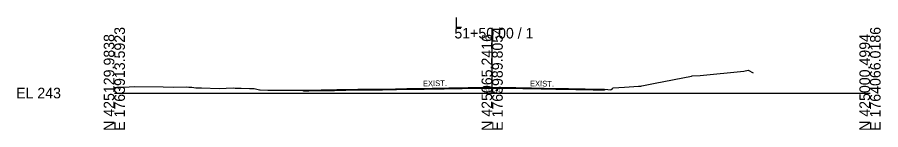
# Model space of a CAD drawing. Extents: x -26 to 3203, y -11010 to 4024.
# Drawn here: x 2974.3 to 3202.8, y -2509.7 to -2480 of the extents above; entities that cross this region are included whole.
import ezdxf

# ---------------------------------------------------------------- set-up
doc = ezdxf.new("R2010")
doc.units = 0
for name, color, linetype in [('Default', 7, 'Continuous'), ('Exist Cross Section Cell', 7, 'Continuous'), ('Exist XS Center Line Elevation Label', 7, 'Continuous'), ('Exist XS Ground Line', 7, 'Continuous'), ('Prop CMT Pvmt Course 1', 7, 'Continuous'), ('Prop XS SE Text', 7, 'Continuous'), ('Scratch_Level_0', 7, 'Continuous')]:
    doc.layers.add(name, color=color, linetype=linetype)

msp = doc.modelspace()

# ---------------------------------------------------------------- linework, layer by layer
at = {"layer": 'Exist Cross Section Cell'}
for p, q in [((3100, -2500), (3100, -2482.76)), ((3000, -2500), (3100, -2500)), ((3100, -2500), (3200, -2500))]:
    msp.add_line(p, q, dxfattribs=at)
at = {"layer": 'Exist XS Ground Line'}
msp.add_lwpolyline([(3000, -2498.49), (3000.62, -2498.42), (3000.77, -2498.42), (3001.42, -2498.42), (3001.59, -2498.42), (3002.32, -2498.4), (3002.56, -2498.4), (3005.23, -2498.3), (3012.94, -2498.31), (3015.69, -2498.47), (3019, -2498.39), (3019.73, -2498.41), (3020.47, -2498.45), (3021.53, -2498.6), (3023.03, -2498.61), (3027.76, -2498.82), (3031.49, -2498.66), (3032.01, -2498.68), (3032.64, -2498.69), (3033.6, -2498.7), (3035.75, -2498.77), (3036.98, -2498.83), (3038.46, -2499.13), (3038.57, -2499.15), (3040.61, -2499.19), (3042.12, -2499.22), (3043.7, -2499.25), (3045.4, -2499.25), (3047.32, -2499.25), (3048.04, -2499.25), (3049.51, -2499.24), (3051.07, -2499.23), (3051.47, -2499.22), (3053.01, -2499.2), (3054.72, -2499.18), (3054.88, -2499.18), (3055.02, -2499.17), (3057.91, -2499.12), (3058.3, -2499.12), (3058.87, -2499.1), (3060.17, -2499.07), (3061.26, -2499.04), (3062.74, -2499.02), (3063.63, -2499.02), (3064.42, -2499.01), (3065.49, -2498.99), (3066.64, -2498.99), (3067.82, -2498.98), (3070.51, -2498.96), (3070.74, -2498.96), (3070.95, -2498.96), (3072.58, -2498.93), (3074.37, -2498.91), (3074.44, -2498.9), (3074.7, -2498.9), (3077.45, -2498.83), (3078.21, -2498.82), (3079.59, -2498.81), (3080.84, -2498.79), (3081.41, -2498.78), (3082.04, -2498.77), (3084.1, -2498.74), (3085.93, -2498.71), (3086.65, -2498.7), (3087.28, -2498.68), (3088.49, -2498.65), (3089.74, -2498.63), (3090.23, -2498.62), (3090.66, -2498.61), (3092.06, -2498.59), (3093.62, -2498.56), (3094.01, -2498.56), (3095.54, -2498.54), (3097.4, -2498.52), (3097.42, -2498.52), (3097.44, -2498.52), (3099.11, -2498.51), (3100.7, -2498.52), (3101.04, -2498.52), (3101.4, -2498.52), (3103.83, -2498.53), (3105.29, -2498.54), (3106.26, -2498.55), (3107.18, -2498.58), (3108.12, -2498.6), (3109.11, -2498.62), (3110.39, -2498.65), (3111.56, -2498.67), (3113.01, -2498.7), (3113.43, -2498.7), (3113.76, -2498.71), (3116.85, -2498.78), (3116.87, -2498.78), (3117.94, -2498.8), (3119.98, -2498.83), (3120.19, -2498.83), (3120.74, -2498.84), (3122.18, -2498.86), (3123.59, -2498.88), (3124.06, -2498.89), (3124.57, -2498.9), (3126.72, -2498.94), (3128.25, -2498.97), (3129.13, -2498.98), (3129.27, -2498.99), (3129.71, -2499.01), (3130.65, -2499.06), (3131.45, -2499.11), (3131.53, -2499.1), (3131.81, -2498.83), (3132.02, -2498.65), (3134.99, -2498.44), (3138.76, -2498.18), (3139.33, -2498.14), (3139.62, -2498.09), (3143.18, -2497.37), (3152.74, -2495.51), (3152.94, -2495.47), (3155.04, -2495.35), (3166.65, -2494.23), (3167.71, -2493.92), (3169.05, -2494.66)], dxfattribs=at)
msp.add_lwpolyline([(3000, -2498.49), (3000.62, -2498.42), (3000.77, -2498.42), (3001.42, -2498.42), (3001.59, -2498.42), (3002.32, -2498.4), (3002.56, -2498.4), (3005.23, -2498.3), (3012.94, -2498.31), (3015.69, -2498.47), (3019, -2498.39), (3019.73, -2498.41), (3020.47, -2498.45), (3021.53, -2498.6), (3023.03, -2498.61), (3027.76, -2498.82), (3031.49, -2498.66), (3032.01, -2498.68), (3032.64, -2498.69), (3033.6, -2498.7), (3035.75, -2498.77), (3036.98, -2498.83), (3038.46, -2499.13), (3038.57, -2499.15), (3040.61, -2499.19), (3042.12, -2499.22), (3043.7, -2499.25), (3045.4, -2499.25), (3047.32, -2499.25), (3048.04, -2499.25), (3049.51, -2499.24), (3051.07, -2499.23), (3051.47, -2499.22), (3053.01, -2499.2), (3054.72, -2499.18), (3054.88, -2499.18), (3055.02, -2499.17), (3057.91, -2499.12), (3058.3, -2499.12), (3058.87, -2499.1), (3060.17, -2499.07), (3061.26, -2499.04), (3062.74, -2499.02), (3063.63, -2499.02), (3064.42, -2499.01), (3065.49, -2498.99), (3066.64, -2498.99), (3067.82, -2498.98), (3070.51, -2498.96), (3070.74, -2498.96), (3070.95, -2498.96), (3072.58, -2498.93), (3074.37, -2498.91), (3074.44, -2498.9), (3074.7, -2498.9), (3077.45, -2498.83), (3078.21, -2498.82), (3079.59, -2498.81), (3080.84, -2498.79), (3081.41, -2498.78), (3082.04, -2498.77), (3084.1, -2498.74), (3085.93, -2498.71), (3086.65, -2498.7), (3087.28, -2498.68), (3088.49, -2498.65), (3089.74, -2498.63), (3090.23, -2498.62), (3090.66, -2498.61), (3092.06, -2498.59), (3093.62, -2498.56), (3094.01, -2498.56), (3095.54, -2498.54), (3097.4, -2498.52), (3097.42, -2498.52), (3097.44, -2498.52), (3099.11, -2498.51), (3100.7, -2498.52), (3101.04, -2498.52), (3101.4, -2498.52), (3103.83, -2498.53), (3105.29, -2498.54), (3106.26, -2498.55), (3107.18, -2498.58), (3108.12, -2498.6), (3109.11, -2498.62), (3110.39, -2498.65), (3111.56, -2498.67), (3113.01, -2498.7), (3113.43, -2498.7), (3113.76, -2498.71), (3116.85, -2498.78), (3116.87, -2498.78), (3117.94, -2498.8), (3119.98, -2498.83), (3120.19, -2498.83), (3120.74, -2498.84), (3122.18, -2498.86), (3123.59, -2498.88), (3124.06, -2498.89), (3124.57, -2498.9), (3126.72, -2498.94), (3128.25, -2498.97), (3129.13, -2498.98), (3129.27, -2498.99), (3129.71, -2499.01), (3130.65, -2499.06), (3131.45, -2499.11), (3131.53, -2499.1), (3131.81, -2498.83), (3132.02, -2498.65), (3134.99, -2498.44), (3138.76, -2498.18), (3139.33, -2498.14), (3139.62, -2498.09), (3143.18, -2497.37), (3152.74, -2495.51), (3152.94, -2495.47), (3155.04, -2495.35), (3166.65, -2494.23), (3167.71, -2493.92), (3169.05, -2494.66)], dxfattribs=at)
msp.add_lwpolyline([(3000, -2498.49), (3000.62, -2498.42), (3000.77, -2498.42), (3001.42, -2498.42), (3001.59, -2498.42), (3002.32, -2498.4), (3002.56, -2498.4), (3005.23, -2498.3), (3012.94, -2498.31), (3015.69, -2498.47), (3019, -2498.39), (3019.73, -2498.41), (3020.47, -2498.45), (3021.53, -2498.6), (3023.03, -2498.61), (3027.76, -2498.82), (3031.49, -2498.66), (3032.01, -2498.68), (3032.64, -2498.69), (3033.6, -2498.7), (3035.75, -2498.77), (3036.98, -2498.83), (3038.46, -2499.13), (3038.57, -2499.15), (3040.61, -2499.19), (3042.12, -2499.22), (3043.7, -2499.25), (3045.4, -2499.25), (3047.32, -2499.25), (3048.04, -2499.25), (3049.51, -2499.24), (3051.07, -2499.23), (3051.47, -2499.22), (3053.01, -2499.2), (3054.72, -2499.18), (3054.88, -2499.18), (3055.02, -2499.17), (3057.91, -2499.12), (3058.3, -2499.12), (3058.87, -2499.1), (3060.17, -2499.07), (3061.26, -2499.04), (3062.74, -2499.02), (3063.63, -2499.02), (3064.42, -2499.01), (3065.49, -2498.99), (3066.64, -2498.99), (3067.82, -2498.98), (3070.51, -2498.96), (3070.74, -2498.96), (3070.95, -2498.96), (3072.58, -2498.93), (3074.37, -2498.91), (3074.44, -2498.9), (3074.7, -2498.9), (3077.45, -2498.83), (3078.21, -2498.82), (3079.59, -2498.81), (3080.84, -2498.79), (3081.41, -2498.78), (3082.04, -2498.77), (3084.1, -2498.74), (3085.93, -2498.71), (3086.65, -2498.7), (3087.28, -2498.68), (3088.49, -2498.65), (3089.74, -2498.63), (3090.23, -2498.62), (3090.66, -2498.61), (3092.06, -2498.59), (3093.62, -2498.56), (3094.01, -2498.56), (3095.54, -2498.54), (3097.4, -2498.52), (3097.42, -2498.52), (3097.44, -2498.52), (3099.11, -2498.51), (3100.7, -2498.52), (3101.04, -2498.52), (3101.4, -2498.52), (3103.83, -2498.53), (3105.29, -2498.54), (3106.26, -2498.55), (3107.18, -2498.58), (3108.12, -2498.6), (3109.11, -2498.62), (3110.39, -2498.65), (3111.56, -2498.67), (3113.01, -2498.7), (3113.43, -2498.7), (3113.76, -2498.71), (3116.85, -2498.78), (3116.87, -2498.78), (3117.94, -2498.8), (3119.98, -2498.83), (3120.19, -2498.83), (3120.74, -2498.84), (3122.18, -2498.86), (3123.59, -2498.88), (3124.06, -2498.89), (3124.57, -2498.9), (3126.72, -2498.94), (3128.25, -2498.97), (3129.13, -2498.98), (3129.27, -2498.99), (3129.71, -2499.01), (3130.65, -2499.06), (3131.45, -2499.11), (3131.53, -2499.1), (3131.81, -2498.83), (3132.02, -2498.65), (3134.99, -2498.44), (3138.76, -2498.18), (3139.33, -2498.14), (3139.62, -2498.09), (3143.18, -2497.37), (3152.74, -2495.51), (3152.94, -2495.47), (3155.04, -2495.35), (3166.65, -2494.23), (3167.71, -2493.92), (3169.05, -2494.66)], dxfattribs=at)
msp.add_lwpolyline([(3000, -2498.49), (3000.62, -2498.42), (3000.77, -2498.42), (3001.42, -2498.42), (3001.59, -2498.42), (3002.32, -2498.4), (3002.56, -2498.4), (3005.23, -2498.3), (3012.94, -2498.31), (3015.69, -2498.47), (3019, -2498.39), (3019.73, -2498.41), (3020.47, -2498.45), (3021.53, -2498.6), (3023.03, -2498.61), (3027.76, -2498.82), (3031.49, -2498.66), (3032.01, -2498.68), (3032.64, -2498.69), (3033.6, -2498.7), (3035.75, -2498.77), (3036.98, -2498.83), (3038.46, -2499.13), (3038.57, -2499.15), (3040.61, -2499.19), (3042.12, -2499.22), (3043.7, -2499.25), (3045.4, -2499.25), (3047.32, -2499.25), (3048.04, -2499.25), (3049.51, -2499.24), (3051.07, -2499.23), (3051.47, -2499.22), (3053.01, -2499.2), (3054.72, -2499.18), (3054.88, -2499.18), (3055.02, -2499.17), (3057.91, -2499.12), (3058.3, -2499.12), (3058.87, -2499.1), (3060.17, -2499.07), (3061.26, -2499.04), (3062.74, -2499.02), (3063.63, -2499.02), (3064.42, -2499.01), (3065.49, -2498.99), (3066.64, -2498.99), (3067.82, -2498.98), (3070.51, -2498.96), (3070.74, -2498.96), (3070.95, -2498.96), (3072.58, -2498.93), (3074.37, -2498.91), (3074.44, -2498.9), (3074.7, -2498.9), (3077.45, -2498.83), (3078.21, -2498.82), (3079.59, -2498.81), (3080.84, -2498.79), (3081.41, -2498.78), (3082.04, -2498.77), (3084.1, -2498.74), (3085.93, -2498.71), (3086.65, -2498.7), (3087.28, -2498.68), (3088.49, -2498.65), (3089.74, -2498.63), (3090.23, -2498.62), (3090.66, -2498.61), (3092.06, -2498.59), (3093.62, -2498.56), (3094.01, -2498.56), (3095.54, -2498.54), (3097.4, -2498.52), (3097.42, -2498.52), (3097.44, -2498.52), (3099.11, -2498.51), (3100.7, -2498.52), (3101.04, -2498.52), (3101.4, -2498.52), (3103.83, -2498.53), (3105.29, -2498.54), (3106.26, -2498.55), (3107.18, -2498.58), (3108.12, -2498.6), (3109.11, -2498.62), (3110.39, -2498.65), (3111.56, -2498.67), (3113.01, -2498.7), (3113.43, -2498.7), (3113.76, -2498.71), (3116.85, -2498.78), (3116.87, -2498.78), (3117.94, -2498.8), (3119.98, -2498.83), (3120.19, -2498.83), (3120.74, -2498.84), (3122.18, -2498.86), (3123.59, -2498.88), (3124.06, -2498.89), (3124.57, -2498.9), (3126.72, -2498.94), (3128.25, -2498.97), (3129.13, -2498.98), (3129.27, -2498.99), (3129.71, -2499.01), (3130.65, -2499.06), (3131.45, -2499.11), (3131.53, -2499.1), (3131.81, -2498.83), (3132.02, -2498.65), (3134.99, -2498.44), (3138.76, -2498.18), (3139.33, -2498.14), (3139.62, -2498.09), (3143.18, -2497.37), (3152.74, -2495.51), (3152.94, -2495.47), (3155.04, -2495.35), (3166.65, -2494.23), (3167.71, -2493.92), (3169.05, -2494.66)], dxfattribs=at)
msp.add_lwpolyline([(3000, -2498.49), (3000.62, -2498.42), (3000.77, -2498.42), (3001.42, -2498.42), (3001.59, -2498.42), (3002.32, -2498.4), (3002.56, -2498.4), (3005.23, -2498.3), (3012.94, -2498.31), (3015.69, -2498.47), (3019, -2498.39), (3019.73, -2498.41), (3020.47, -2498.45), (3021.53, -2498.6), (3023.03, -2498.61), (3027.76, -2498.82), (3031.49, -2498.66), (3032.01, -2498.68), (3032.64, -2498.69), (3033.6, -2498.7), (3035.75, -2498.77), (3036.98, -2498.83), (3038.46, -2499.13), (3038.57, -2499.15), (3040.61, -2499.19), (3042.12, -2499.22), (3043.7, -2499.25), (3045.4, -2499.25), (3047.32, -2499.25), (3048.04, -2499.25), (3049.51, -2499.24), (3051.07, -2499.23), (3051.47, -2499.22), (3053.01, -2499.2), (3054.72, -2499.18), (3054.88, -2499.18), (3055.02, -2499.17), (3057.91, -2499.12), (3058.3, -2499.12), (3058.87, -2499.1), (3060.17, -2499.07), (3061.26, -2499.04), (3062.74, -2499.02), (3063.63, -2499.02), (3064.42, -2499.01), (3065.49, -2498.99), (3066.64, -2498.99), (3067.82, -2498.98), (3070.51, -2498.96), (3070.74, -2498.96), (3070.95, -2498.96), (3072.58, -2498.93), (3074.37, -2498.91), (3074.44, -2498.9), (3074.7, -2498.9), (3077.45, -2498.83), (3078.21, -2498.82), (3079.59, -2498.81), (3080.84, -2498.79), (3081.41, -2498.78), (3082.04, -2498.77), (3084.1, -2498.74), (3085.93, -2498.71), (3086.65, -2498.7), (3087.28, -2498.68), (3088.49, -2498.65), (3089.74, -2498.63), (3090.23, -2498.62), (3090.66, -2498.61), (3092.06, -2498.59), (3093.62, -2498.56), (3094.01, -2498.56), (3095.54, -2498.54), (3097.4, -2498.52), (3097.42, -2498.52), (3097.44, -2498.52), (3099.11, -2498.51), (3100.7, -2498.52), (3101.04, -2498.52), (3101.4, -2498.52), (3103.83, -2498.53), (3105.29, -2498.54), (3106.26, -2498.55), (3107.18, -2498.58), (3108.12, -2498.6), (3109.11, -2498.62), (3110.39, -2498.65), (3111.56, -2498.67), (3113.01, -2498.7), (3113.43, -2498.7), (3113.76, -2498.71), (3116.85, -2498.78), (3116.87, -2498.78), (3117.94, -2498.8), (3119.98, -2498.83), (3120.19, -2498.83), (3120.74, -2498.84), (3122.18, -2498.86), (3123.59, -2498.88), (3124.06, -2498.89), (3124.57, -2498.9), (3126.72, -2498.94), (3128.25, -2498.97), (3129.13, -2498.98), (3129.27, -2498.99), (3129.71, -2499.01), (3130.65, -2499.06), (3131.45, -2499.11), (3131.53, -2499.1), (3131.81, -2498.83), (3132.02, -2498.65), (3134.99, -2498.44), (3138.76, -2498.18), (3139.33, -2498.14), (3139.62, -2498.09), (3143.18, -2497.37), (3152.74, -2495.51), (3152.94, -2495.47), (3155.04, -2495.35), (3166.65, -2494.23), (3167.71, -2493.92), (3169.05, -2494.66)], dxfattribs=at)
at = {"layer": 'Prop CMT Pvmt Course 1'}
for points in [[(3050.02, -2499.23), (3051.07, -2499.23), (3051.47, -2499.22), (3053.01, -2499.2), (3054.72, -2499.18), (3054.88, -2499.18), (3055.02, -2499.17), (3057.91, -2499.12), (3058.3, -2499.12), (3058.87, -2499.1), (3060.17, -2499.07), (3061.26, -2499.04), (3062.74, -2499.02), (3063.63, -2499.02), (3064.42, -2499.01), (3065.49, -2498.99), (3066.64, -2498.99), (3067.82, -2498.98), (3070.51, -2498.96), (3070.74, -2498.96), (3070.95, -2498.96), (3072.58, -2498.93), (3074.37, -2498.91), (3074.44, -2498.9), (3074.7, -2498.9), (3077.45, -2498.83), (3078.21, -2498.82), (3079.59, -2498.81), (3080.84, -2498.79), (3081.41, -2498.78), (3082.04, -2498.77), (3084.1, -2498.74), (3085.93, -2498.71), (3086.65, -2498.7), (3087.28, -2498.68), (3088.49, -2498.65), (3089.74, -2498.63), (3090.23, -2498.62), (3090.66, -2498.61), (3092.06, -2498.59), (3093.62, -2498.56), (3094.01, -2498.56), (3095.54, -2498.54), (3097.4, -2498.52), (3097.42, -2498.52), (3097.44, -2498.52), (3099.11, -2498.51), (3100, -2498.51)], [(3100, -2498.76), (3099.11, -2498.76), (3097.44, -2498.77), (3097.42, -2498.77), (3097.4, -2498.77), (3095.54, -2498.79), (3094.01, -2498.81), (3093.62, -2498.81), (3092.06, -2498.84), (3090.66, -2498.86), (3090.23, -2498.87), (3089.74, -2498.88), (3088.49, -2498.9), (3087.28, -2498.93), (3086.65, -2498.95), (3085.93, -2498.96), (3084.1, -2498.99), (3082.04, -2499.02), (3081.41, -2499.03), (3080.84, -2499.04), (3079.59, -2499.06), (3078.21, -2499.07), (3077.45, -2499.08), (3074.7, -2499.15), (3074.44, -2499.15), (3074.37, -2499.16), (3072.58, -2499.18), (3070.95, -2499.21), (3070.74, -2499.21), (3070.51, -2499.21), (3067.82, -2499.23), (3066.64, -2499.24), (3065.49, -2499.24), (3064.42, -2499.26), (3063.63, -2499.27), (3062.74, -2499.27), (3061.26, -2499.29), (3060.17, -2499.32), (3058.87, -2499.35), (3058.3, -2499.37), (3057.91, -2499.37), (3055.02, -2499.42), (3054.88, -2499.43), (3054.72, -2499.43), (3053.01, -2499.45), (3051.47, -2499.47), (3051.07, -2499.48), (3050.02, -2499.48)], [(3050.02, -2499.48), (3050.02, -2499.23)], [(3100, -2498.51), (3100, -2498.76)], [(3100, -2498.51), (3100.7, -2498.52), (3101.04, -2498.52), (3101.4, -2498.52), (3103.83, -2498.53), (3105.29, -2498.54), (3106.26, -2498.55), (3107.18, -2498.58), (3108.12, -2498.6), (3109.11, -2498.62), (3110.39, -2498.65), (3111.56, -2498.67), (3113.01, -2498.7), (3113.43, -2498.7), (3113.76, -2498.71), (3116.85, -2498.78), (3116.87, -2498.78), (3117.94, -2498.8), (3119.98, -2498.83), (3120.19, -2498.83), (3120.74, -2498.84), (3122.18, -2498.86), (3123.59, -2498.88), (3124.06, -2498.89), (3124.57, -2498.9), (3126.72, -2498.94), (3128.25, -2498.97), (3129.13, -2498.98), (3129.27, -2498.99), (3129.7, -2499.01)], [(3100, -2498.76), (3100, -2498.51)], [(3129.7, -2499.26), (3129.27, -2499.24), (3129.13, -2499.23), (3128.25, -2499.22), (3126.72, -2499.19), (3124.57, -2499.15), (3124.06, -2499.14), (3123.59, -2499.13), (3122.18, -2499.11), (3120.74, -2499.09), (3120.19, -2499.08), (3119.98, -2499.08), (3117.94, -2499.05), (3116.87, -2499.03), (3116.85, -2499.03), (3113.76, -2498.96), (3113.43, -2498.95), (3113.01, -2498.95), (3111.56, -2498.92), (3110.39, -2498.9), (3109.11, -2498.87), (3108.12, -2498.85), (3107.18, -2498.83), (3106.26, -2498.8), (3105.29, -2498.79), (3103.83, -2498.78), (3101.4, -2498.77), (3101.04, -2498.77), (3100.7, -2498.77), (3100, -2498.76)], [(3129.7, -2499.01), (3129.7, -2499.26)]]:
    msp.add_lwpolyline(points, dxfattribs=at)

# ---------------------------------------------------------------- texts
at = {"layer": 'Default'}
msp.add_text('-', height=0.0001, dxfattribs=at).set_placement((3000, -2500))
at = {"layer": 'Exist Cross Section Cell'}
for s, p in [('L', (3090, -2482.76)), ('51+50.00 / 1', (3090, -2485.56)), ('EL 243', (2974, -2501.4))]:
    msp.add_text(s, height=2.8, dxfattribs=at).set_placement(p)
for s, p in [('E 1763913.5923', (3002.8, -2510)), ('E 1763989.8054', (3102.8, -2510)), ('E 1764066.0186', (3202.8, -2510)), ('N 425129.9838', (3000, -2510)), ('N 425065.2416', (3100, -2510)), ('N 425000.4994', (3200, -2510))]:
    msp.add_text(s, height=2.8, rotation=90, dxfattribs=at).set_placement(p)
at = {"layer": 'Exist XS Center Line Elevation Label'}
msp.add_text('244.49', height=1, dxfattribs=at).set_placement((3097.87, -2500.01))
at = {"layer": 'Prop XS SE Text'}
for rotation, p in [(0.9434, (3081.69, -2498.22)), (359.0203, (3109.99, -2498.2))]:
    msp.add_text('EXIST.', height=1.5, rotation=rotation, dxfattribs=at).set_placement(p)
at = {"layer": 'Scratch_Level_0'}
for s, p in [('Exterior Boundary', (3049.87, -2499.24)), ('LT_Res Edge', (3049.92, -2499.24)), ('PV1_PGL', (3099.95, -2498.52)), ('Exterior Boundary', (3129.54, -2499.02)), ('RT_Res_Edge', (3129.6, -2499.02))]:
    msp.add_text(s, height=0.02, dxfattribs=at).set_placement(p)

doc.saveas('drawing.dxf')
